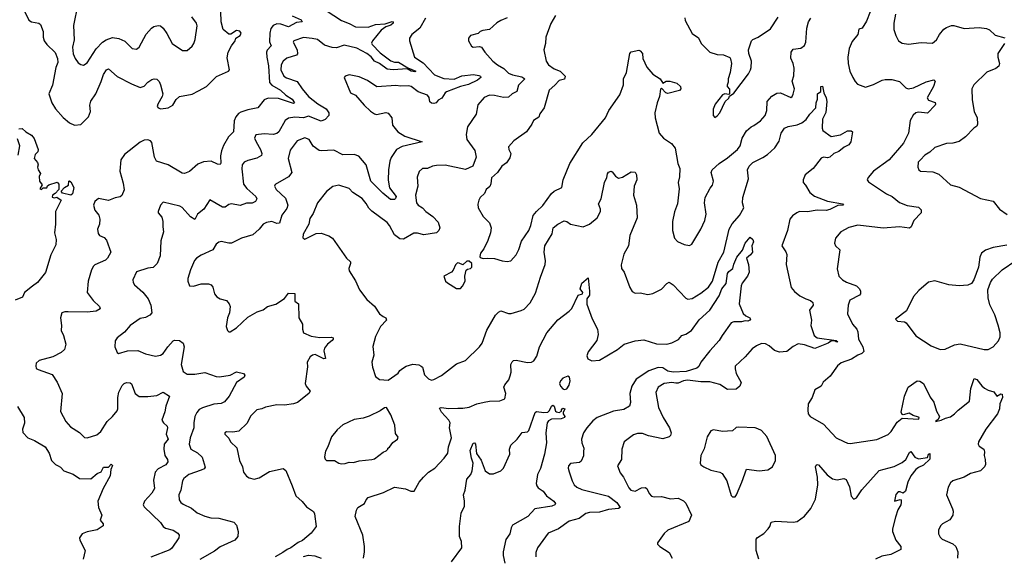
# Model space of a CAD drawing. Extents: x 2133489 to 2292442, y 756223 to 916462.
# Tile 274 of 463: x 2216322 to 2224103, y 871328 to 875572. Entities that reach past the tile are written whole.
import ezdxf

# ---------------------------------------------------------------- set-up
doc = ezdxf.new("R2010")
doc.units = 0

msp = doc.modelspace()

# ---------------------------------------------------------------- linework, layer by layer
at = {"layer": '0CON20XD'}
for points in [[(2216336.2, 875686.2), (2216395, 875567.8), (2216415, 875556.4), (2216472.5, 875545), (2216486.7, 875535), (2216507.9, 875477.9), (2216507.1, 875435), (2216515.7, 875405), (2216537.1, 875375), (2216602.7, 875312.7), (2216620.7, 875265), (2216622.2, 875235), (2216606.4, 875195), (2216580.4, 875055), (2216552.2, 874985), (2216575, 874913.8), (2216605, 874866), (2216665, 874798), (2216716.8, 874756.8), (2216755, 874738.6), (2216805, 874744.3), (2216865, 874804), (2216880.8, 874845), (2216875.5, 874895), (2216882.9, 874927.1), (2216922.9, 874987.1), (2216966.9, 875083.1), (2216985, 875139.2), (2217008.8, 875175), (2217025, 875184), (2217091.8, 875121.8), (2217205, 875063.8), (2217275, 875037.1), (2217305, 875045.8), (2217335, 875077.5), (2217365, 875098), (2217385, 875105.8), (2217405, 875101.2), (2217422.9, 875082.9), (2217435, 875056.7), (2217452.2, 874985), (2217448.9, 874965), (2217413.6, 874905), (2217409.4, 874885), (2217415, 874874.4), (2217436.3, 874866.3), (2217494.7, 874875.3), (2217532.2, 874895), (2217559.4, 874940.6), (2217584.5, 874965.5), (2217685, 874984.4), (2217735, 875008.6), (2217798, 875045), (2217877, 875123), (2217972.5, 875165), (2217980, 875175), (2217961.7, 875271.7), (2217970, 875315), (2217994.5, 875365), (2218024.5, 875405), (2218030, 875425), (2218063.9, 875446.1), (2218071.9, 875465), (2218062.2, 875482.2), (2218035, 875487.4), (2217991.8, 875458.2), (2217975, 875457.1), (2217931.2, 875495), (2217913.5, 875555), (2217909.8, 875715)], [(2216781.9, 875695), (2216747.3, 875525), (2216751.7, 875411.7), (2216738.7, 875355), (2216745, 875303.3), (2216759.6, 875265), (2216785, 875231.9), (2216805, 875216.7), (2216825, 875213.1), (2216855, 875230.6), (2216925, 875342), (2216977.3, 875395), (2217005, 875413.2), (2217055, 875431.8), (2217105, 875424.4), (2217151.7, 875401.7), (2217211.2, 875345), (2217245, 875339.2), (2217265, 875356.2), (2217321.3, 875458.7), (2217362.5, 875505), (2217382.4, 875517.6), (2217415, 875525.8), (2217435, 875522.5), (2217455.8, 875505), (2217485, 875463.8), (2217526.7, 875385), (2217608.3, 875328.3), (2217645, 875328.8), (2217685, 875363.3), (2217698, 875385), (2217708, 875415), (2217723.9, 875523.9), (2217718, 875545), (2217682.9, 875595)], [(2218745, 875644.4), (2218865.3, 875565.3), (2218925, 875542.7), (2218975, 875514.5), (2219077, 875513), (2219135, 875535.4), (2219209.4, 875540.6)], [(2223042.9, 875635), (2223015, 875560), (2222978.8, 875505), (2222953.8, 875496.2), (2222944.7, 875455.3), (2222901.2, 875398.8), (2222876.7, 875345), (2222867.5, 875275), (2222869.2, 875225), (2222882, 875165), (2222906, 875115), (2222923.2, 875083.2), (2222943.2, 875063.2), (2223005, 875038), (2223070.3, 875059.7), (2223137.5, 875095), (2223160.3, 875099.7), (2223215, 875098.9), (2223273.9, 875083.9), (2223325, 875033.3), (2223344.3, 875024.3), (2223385, 875034.3), (2223485, 875081.9), (2223545, 875096.2), (2223556.2, 875086.2), (2223543.5, 875045), (2223492.2, 874955), (2223505, 874935.7), (2223556.4, 874916.4), (2223560, 874905), (2223555.6, 874895), (2223495, 874832.2), (2223425, 874840), (2223403.8, 874835), (2223382, 874818), (2223357.8, 874775), (2223345.6, 874675), (2223305.6, 874595), (2223193.1, 874465), (2223068.6, 874375)], [(2223244, 875615), (2223229.2, 875545), (2223230, 875495), (2223246.1, 875446.1), (2223266.1, 875406.1), (2223295, 875386.2), (2223345, 875379.2), (2223445, 875391.2), (2223535, 875386.7), (2223567.3, 875412.7), (2223591.2, 875455), (2223625, 875496.2), (2223645, 875511.2), (2223685, 875526.2), (2223705, 875526.2), (2223786.4, 875503.6), (2223905, 875510.8), (2223963, 875503), (2223985, 875492.5), (2224030.9, 875450.9), (2224107.5, 875427.5)], [(2218473.9, 875603.9), (2218545, 875571.2), (2218553.3, 875555), (2218509.3, 875550.7), (2218445, 875516.5), (2218385, 875537.5), (2218355, 875538.8), (2218324.4, 875525.6), (2218306.6, 875503.4), (2218297.5, 875465), (2218296.9, 875396.9), (2218308.8, 875365), (2218278.4, 875331.6), (2218272.5, 875315), (2218273.9, 875276.1), (2218288.5, 875208.5), (2218297.2, 875075), (2218314.8, 875054.8), (2218382.5, 875015), (2218424.4, 874974.4), (2218475.3, 874945), (2218494.3, 874915), (2218485, 874908.5), (2218368.4, 874948.4), (2218285, 874951.7), (2218255, 874938.2), (2218205, 874875.6), (2218125, 874860), (2218069.4, 874840.6), (2218050.4, 874829.6), (2218030, 874805), (2218016.5, 874773.5), (2218011.4, 874685), (2217973.3, 874645), (2217933, 874577), (2217916.1, 874535), (2217909.6, 874495), (2217911.1, 874438.9), (2217905, 874426), (2217885, 874428.9), (2217834.7, 874454.7), (2217775, 874449.1), (2217729.2, 874430.8), (2217665, 874370.6), (2217625, 874355.7), (2217605, 874359.2), (2217495, 874425.6), (2217404.1, 874454.1), (2217386.2, 874486.2), (2217365, 874600.8), (2217355, 874613.3), (2217335, 874620.9), (2217305, 874618.8), (2217275, 874604.6), (2217150, 874505), (2217122.5, 874465), (2217113.2, 874373.2), (2217139.1, 874279.1), (2217146.7, 874226.7), (2217128.3, 874181.7), (2217115, 874170.6), (2217076.1, 874163.9), (2217025, 874143.1), (2216945, 874158), (2216916, 874135), (2216905.8, 874105), (2216914.6, 874064.6), (2216946.6, 874026.6), (2216956, 873995), (2216952, 873955), (2216938, 873915), (2216941.2, 873881.2), (2216953.3, 873865), (2216988.7, 873848.7), (2217008.7, 873828.7), (2217042.5, 873735), (2217015, 873686.2), (2216999.1, 873670.9), (2216915.5, 873634.5), (2216905, 873624), (2216888.1, 873595), (2216864.3, 873505), (2216856.1, 873416.1), (2216902.6, 873352.6), (2216952, 873305), (2216958.8, 873285), (2216925, 873268.1), (2216855, 873259.4), (2216705, 873261.1)], [(2219209.4, 875540.6), (2219265, 875558), (2219272.5, 875555), (2219272.9, 875545), (2219255, 875527.9), (2219215, 875515.6), (2219179.6, 875490.4), (2219109.1, 875405), (2219103.3, 875386.7), (2219106.7, 875375), (2219169.9, 875309.9), (2219255, 875247.5), (2219285, 875237.1), (2219315, 875237.4), (2219390.2, 875190.2), (2219453.8, 875165), (2219445, 875161.1), (2219415, 875164.8), (2219383, 875183), (2219273.7, 875176.3), (2219225, 875181), (2219165.1, 875225.1), (2219126.7, 875245), (2219099.6, 875279.6), (2219065.8, 875305.8), (2218985, 875346.3), (2218885, 875371.6), (2218825, 875350.5), (2218791.4, 875351.4), (2218731.9, 875371.9), (2218675, 875416.4), (2218632.2, 875422.2), (2218565, 875430.6), (2218487.5, 875405), (2218483.8, 875395), (2218513.6, 875333.6), (2218516.7, 875303.3), (2218508.2, 875291.8), (2218433.2, 875266.8), (2218405.3, 875244.7), (2218388.2, 875215), (2218386, 875175), (2218409.2, 875125), (2218431.4, 875111.4), (2218515, 875083.8), (2218553.1, 875025), (2218604.4, 874965), (2218677.3, 874907.3), (2218745, 874868.2), (2218765.8, 874835), (2218765.2, 874815), (2218735, 874784), (2218705, 874771), (2218605, 874808.6), (2218565, 874796.7), (2218495, 874800.5), (2218445.4, 874794.6), (2218420.6, 874775), (2218371.1, 874685), (2218355, 874671.1), (2218325, 874663.6), (2218255, 874669.1), (2218188.6, 874661.4), (2218178.6, 874635), (2218191.1, 874605), (2218226.2, 874545), (2218235.5, 874515), (2218232.5, 874497.5), (2218195, 874477.8), (2218125, 874460), (2218095, 874445.7), (2218081.1, 874425), (2218077.3, 874392.7), (2218091.7, 874271.7), (2218117.7, 874237.7), (2218187.3, 874175), (2218196.5, 874155), (2218186.1, 874133.9), (2218157.8, 874122.2), (2218115, 874121.2), (2218065, 874103.5), (2217994.6, 874115.4), (2217975, 874110.6), (2217945, 874090), (2217925, 874088.9), (2217825, 874146.7), (2217777.1, 874075), (2217727, 874033), (2217705, 873991.2), (2217672.5, 874012.5), (2217606.3, 874086.3), (2217588.3, 874098.3), (2217455, 874130), (2217433.9, 874106.1), (2217416.7, 874055), (2217417.5, 874045), (2217445, 874010), (2217453.8, 873975), (2217453.8, 873935), (2217458.6, 873895), (2217436.6, 873823.4), (2217432.5, 873705), (2217409.2, 873645), (2217376.7, 873613.3), (2217335, 873607.3), (2217245, 873578.8), (2217216.2, 873515), (2217218.8, 873495), (2217230, 873475), (2217296.3, 873416.3), (2217337.1, 873365), (2217357.5, 873315), (2217365.7, 873255), (2217351.2, 873235), (2217315, 873218.1), (2217275, 873208.6), (2217195, 873154), (2217149.8, 873100.2), (2217092, 873055), (2217077.7, 873032.3), (2217072.5, 872985), (2217091.2, 872941.2), (2217102.5, 872932.5), (2217175, 872953.5), (2217255, 872955.4), (2217315, 872930), (2217395, 872910.8), (2217435, 872920), (2217455, 872931.4), (2217493.6, 872986.4), (2217535, 873033.8), (2217545, 873037.5), (2217584.1, 873034.1), (2217613.3, 873015), (2217622, 872985), (2217596.7, 872845), (2217615, 872790), (2217645, 872768.6), (2217705, 872768.5), (2217785, 872781.9), (2217875, 872750.6), (2217900.9, 872749.1), (2217985, 872762.2), (2218035, 872786.9), (2218090, 872775), (2218101.7, 872761.7), (2218096.7, 872745), (2218035, 872702), (2217977.5, 872595), (2217939.3, 872550.7), (2217915, 872538.1), (2217855, 872532.5), (2217766.5, 872503.5), (2217741.4, 872488.6), (2217720.6, 872465), (2217705.6, 872435), (2217697.1, 872385), (2217699.4, 872345), (2217669.1, 872265), (2217660.9, 872215), (2217674.7, 872174.7), (2217727.9, 872147.9), (2217765, 872113.8), (2217786.4, 872033.6), (2217778.6, 872021.4), (2217755, 872008.5), (2217657.5, 871975), (2217620, 871945), (2217608.6, 871925), (2217595, 871852.5), (2217579.2, 871815), (2217582.9, 871775), (2217594.7, 871754.7), (2217615, 871740), (2217680.4, 871710.4), (2217725, 871671.9), (2217785, 871647.1), (2217833.7, 871633.7), (2217895, 871630), (2218015, 871598.8), (2218034.4, 871574.4), (2218049.3, 871525), (2218045.3, 871484.7), (2218020.8, 871455), (2217905, 871404.3), (2217860.7, 871369.3), (2217745, 871302)], [(2219528, 875585), (2219485, 875506.2), (2219421.2, 875455), (2219402, 875425), (2219402, 875405), (2219441.2, 875275), (2219510.7, 875230.7), (2219601.3, 875135), (2219675, 875106), (2219755, 875101.2), (2219815, 875127.6), (2219907.5, 875137.5), (2219951.3, 875131.3), (2219962.5, 875125), (2219965.6, 875115), (2219940.9, 875095), (2219869.3, 875060.7), (2219805.5, 875045), (2219695, 875001.5), (2219684.4, 874995), (2219657.2, 874952.8), (2219630, 874935), (2219613.5, 874915), (2219595, 874908.3), (2219575, 874911.3), (2219562.3, 874922.3), (2219557.8, 874957.7), (2219545, 874974.4), (2219471.7, 875001.7), (2219415, 875043.8), (2219395, 875050), (2219335, 875046.2), (2219295, 875051.2), (2219145, 875040.8), (2219071.2, 875091.2), (2219005, 875121.2), (2218925, 875136.7), (2218895, 875126.2), (2218886.7, 875115), (2218935, 874993.3), (2218975.9, 874975.9), (2219045, 874896.7), (2219095, 874850), (2219125, 874826.7), (2219142.7, 874822.7), (2219215, 874839.2), (2219235, 874834), (2219262.5, 874795), (2219267.6, 874737.6), (2219310, 874685), (2219365, 874650.9), (2219502.5, 874605), (2219345, 874569.7), (2219299.4, 874545), (2219258.7, 874481.3), (2219247.4, 874452.6), (2219235.6, 874385), (2219233.8, 874303.8), (2219245, 874242.2), (2219296, 874175), (2219293.1, 874156.9), (2219285, 874149.5), (2219251, 874151), (2219190.8, 874200.8), (2219096.2, 874295), (2219060.3, 874425), (2219001.9, 874491.9), (2218964.6, 874505.4), (2218874.7, 874504.7), (2218805, 874541.5), (2218705, 874534.3), (2218687.9, 874537.9), (2218642.3, 874572.3), (2218609.4, 874625), (2218575, 874637.7), (2218515, 874614.4), (2218459.9, 874540.1), (2218442.3, 874475), (2218472.2, 874365), (2218445, 874330), (2218340.3, 874269.7), (2218334.3, 874255), (2218349.1, 874229.1), (2218421.7, 874161.7), (2218440.8, 874105), (2218432, 874078), (2218393.6, 874026.4), (2218375, 873963.1), (2218355, 873960.8), (2218315, 873975.4), (2218271.4, 873968.6), (2218245, 873954), (2218214.2, 873915.8), (2218165, 873871.2), (2218075, 873844.2), (2217995, 873805.8), (2217975, 873804.2), (2217915, 873818), (2217895, 873814), (2217875, 873796.2), (2217847.6, 873752.4), (2217755, 873710.8), (2217718.8, 873685), (2217703.2, 873666.8), (2217672.9, 873595), (2217651.2, 873525), (2217651.2, 873505), (2217665, 873467.5), (2217695, 873464), (2217755, 873483.8), (2217815, 873484), (2217834.4, 873474.4), (2217847, 873457), (2217862.7, 873405), (2217880.8, 873380.8), (2217905, 873365.6), (2217955, 873350.8), (2217978, 873325), (2217985.8, 873305), (2217979.2, 873255), (2217964.4, 873215), (2217954.2, 873145), (2217963.9, 873113.9), (2217974, 873104), (2217985, 873104), (2218035, 873135.8), (2218125, 873218.6), (2218198.6, 873261.4), (2218245, 873278.6), (2218281.2, 873305), (2218346.2, 873323.8), (2218415, 873367.5), (2218445, 873410.8), (2218495, 873406), (2218495.9, 873345.9), (2218526, 873325), (2218528, 873215), (2218556, 873165), (2218556, 873125), (2218565.8, 873095.8), (2218625, 873070), (2218695, 873060), (2218785, 873062), (2218798.8, 873055), (2218800, 873045), (2218792, 873035), (2218753.9, 873006.1), (2218730.6, 872975), (2218725.6, 872954.4), (2218737.6, 872892.4), (2218725, 872890), (2218657.5, 872925), (2218635, 872920), (2218616.2, 872905), (2218593.8, 872865), (2218595.8, 872825.8), (2218578, 872695), (2218586, 872675), (2218616.2, 872635), (2218607.5, 872615), (2218516.7, 872545), (2218485, 872534.2), (2218415, 872522.5), (2218355, 872525.8), (2218265, 872508), (2218235, 872494), (2218195, 872486), (2218145, 872436.2), (2218119.3, 872380.7), (2218055, 872318), (2218005, 872311.2), (2217957, 872313), (2217942.5, 872305), (2217942.5, 872295), (2217975, 872262.5), (2217988.8, 872235), (2218036.8, 872186.8), (2218058, 872085), (2218083.8, 872035), (2218091.2, 871995), (2218115, 871963.3), (2218135, 871950), (2218175, 871938.8), (2218215, 871948.8), (2218295, 871998.6), (2218405, 872024), (2218425, 872006.7), (2218474.6, 871884.6)], [(2220175, 875587.8), (2220123.3, 875566.7), (2220093.8, 875546.2), (2220035, 875495.8), (2219983.1, 875486.9), (2219961.7, 875478.3), (2219945, 875462.5), (2219885, 875446.7), (2219868.8, 875425), (2219867.5, 875405), (2219892.9, 875362.9), (2219905, 875356.2), (2219955, 875361.2), (2219972.5, 875355), (2219998, 875315), (2220062, 875245), (2220097.5, 875215), (2220146.9, 875186.9), (2220185, 875148.8), (2220217.5, 875135), (2220290.2, 875120.2), (2220314, 875105), (2220262.7, 875055), (2220251.1, 875005), (2220213.1, 874985), (2220185, 874960.4), (2220145, 874957.5), (2220075, 874973.6), (2220035, 874974.3), (2219992.5, 874957.5), (2219941.7, 874898.3), (2219930, 874825), (2219860, 874725), (2219850, 874665), (2219856.2, 874625), (2219918.7, 874538.7), (2219929.4, 874485), (2219904.2, 874415), (2219845, 874386.4), (2219685, 874420.5), (2219615, 874418.5), (2219585, 874413.1), (2219545, 874395.8), (2219505, 874396), (2219477.6, 874372.4), (2219463.1, 874326.9), (2219467.5, 874255), (2219451.1, 874185), (2219458.9, 874125), (2219470.8, 874105), (2219505, 874085.6), (2219531.1, 874055), (2219585.7, 874015), (2219629.7, 873969.7), (2219641.9, 873925), (2219635, 873903.8), (2219615, 873886.2), (2219515, 873871.9), (2219465, 873883.3), (2219436.8, 873883.2), (2219355, 873837.5), (2219325, 873840), (2219285, 873872), (2219244.5, 873944.5), (2219225, 873968), (2219105, 874056.9), (2219081.2, 874081.2), (2219059.8, 874119.8), (2219027.6, 874157.6), (2218953.3, 874205), (2218925, 874236.2), (2218845, 874263.8), (2218797.3, 874252.7), (2218747.3, 874212.7), (2218675.9, 874124.1), (2218641.2, 874038.8), (2218615, 874000), (2218605.8, 873955), (2218563.3, 873875), (2218558.3, 873848.3), (2218575, 873837.5), (2218665, 873881.2), (2218705, 873883.8), (2218763.9, 873863.9), (2218795, 873843.8), (2218905.4, 873685.4), (2218935, 873656.2), (2218936.5, 873645), (2218922.9, 873605), (2218925.9, 873585.9), (2218977, 873507), (2219006.2, 873435), (2219065, 873360), (2219126.8, 873306.8), (2219164.2, 873245), (2219195, 873225.8), (2219215, 873213.8), (2219220, 873195), (2219173.8, 873145), (2219133, 873067), (2219112.7, 872987.3), (2219121.7, 872918.3), (2219104, 872865), (2219108.8, 872825), (2219135, 872750), (2219165, 872726.7), (2219235, 872722.5), (2219313, 872777), (2219325, 872797.5), (2219345.9, 872814.1), (2219375, 872831.2), (2219428, 872848), (2219475, 872843.3), (2219495, 872833.3), (2219503.9, 872823.9), (2219521.2, 872765), (2219553.3, 872733.3), (2219575, 872722), (2219595, 872725.8), (2219655, 872757.3), (2219775, 872851.2), (2219845, 872876.2), (2219956.2, 872985), (2219976.8, 873013.2), (2220012.7, 873117.3), (2220082.5, 873235)], [(2220556, 875605), (2220518.7, 875541.3), (2220480.8, 875435), (2220477.5, 875385), (2220464.2, 875335), (2220482.5, 875245), (2220500, 875215), (2220545, 875182.5), (2220593.3, 875165), (2220633.3, 875125), (2220626.8, 875103.2), (2220585, 875091.4), (2220550.8, 875055), (2220505.8, 875014.2), (2220465.8, 874874.2), (2220432.3, 874827.7), (2220425, 874802.5), (2220383.3, 874775), (2220370, 874745), (2220325.9, 874684.1), (2220226.1, 874613.9), (2220184.3, 874565.7), (2220186.2, 874545), (2220202, 874515), (2220195, 874480), (2220170.2, 874439.8), (2220132.5, 874415), (2220098, 874365), (2220049.3, 874320.7), (2220045.6, 874275), (2220037.4, 874252.6), (2220009.5, 874230.5), (2219995, 874196.7), (2219960, 874165), (2219950, 874145), (2219943.6, 874113.6), (2219946.2, 874085), (2219985.5, 874015.5), (2220033.8, 873965), (2220047.1, 873925), (2220043, 873887), (2220022.5, 873825), (2219989.7, 873760.3), (2219963.3, 873725), (2219958.3, 873698.3), (2219961.7, 873691.7), (2219985, 873682.5), (2220015, 873687.5), (2220075, 873683.8), (2220135, 873666.2), (2220175, 873661.2), (2220202.5, 873665), (2220245, 873711.4), (2220267.3, 873755), (2220288.1, 873821.9), (2220345.6, 873905), (2220361.4, 873945), (2220380, 874025), (2220405, 874056.2), (2220457, 874103), (2220525, 874198.8), (2220545, 874216.7), (2220607.5, 874245), (2220616.2, 874305), (2220669.4, 874435), (2220772.7, 874597.3), (2220842.5, 874665), (2220950.6, 874795), (2220976.9, 874855), (2221065, 874978), (2221093.8, 875056.2), (2221094.5, 875105.5), (2221116.6, 875153.4), (2221142.5, 875305), (2221155, 875318.8), (2221215, 875330), (2221226.4, 875326.4), (2221243.3, 875305), (2221247.5, 875265), (2221277.6, 875197.6), (2221325, 875140.8), (2221383.8, 875105), (2221405, 875070), (2221430, 875085), (2221460, 875085), (2221515, 875069.5), (2221543.1, 875045), (2221546.7, 875025), (2221535, 875011.5), (2221445, 874988.6), (2221428.8, 874995), (2221395, 875030), (2221387, 875023), (2221378.1, 874965), (2221358.6, 874915), (2221340.6, 874835), (2221344.3, 874795), (2221374.3, 874675), (2221410.8, 874635), (2221473.8, 874593.8), (2221502.9, 874555), (2221524, 874435), (2221540, 874395), (2221535, 874330), (2221526.2, 874285), (2221534, 874235), (2221520, 874115), (2221497.7, 874052.3), (2221480, 873975), (2221482, 873905), (2221496.7, 873845), (2221519.3, 873819.3), (2221573.6, 873793.6), (2221615, 873787.5), (2221633.6, 873796.4), (2221705.8, 873915), (2221737.1, 873985), (2221745.7, 874035), (2221733.8, 874125), (2221740, 874165), (2221778.8, 874241.2), (2221796.7, 874263.3), (2221805.8, 874295), (2221786.1, 874363.9), (2221794.2, 874385), (2221849.2, 874435), (2221915, 874479.1), (2221995.5, 874545), (2222016.5, 874575), (2222030.6, 874635), (2222065.4, 874694.6), (2222102.5, 874725), (2222124.7, 874735.3), (2222175, 874773.3), (2222213.3, 874815), (2222225.4, 874855), (2222228.5, 874925), (2222265, 874968.6), (2222305, 874991.4), (2222334.2, 874994.2), (2222415, 874957.5), (2222425.8, 874964.2), (2222435, 874982.5), (2222444.2, 875025), (2222427.5, 875085), (2222440.7, 875129.3), (2222442.4, 875187.6), (2222435.6, 875225), (2222416.8, 875266.8), (2222418.1, 875315), (2222435, 875338.6), (2222495, 875347.9), (2222525, 875367.1), (2222535.4, 875395), (2222541.5, 875505), (2222555, 875556.2), (2222575, 875583.8)], [(2221577.7, 875587.7), (2221581.2, 875565), (2221635, 875462.5), (2221685, 875430), (2221707.5, 875385), (2221775, 875316.7), (2221835, 875296.2), (2221885, 875293.3), (2221933.3, 875273.3), (2221938.3, 875261.7), (2221946, 875225), (2221936.1, 875153.9), (2221920, 875105), (2221920.7, 875079.3), (2221912.5, 875055), (2221912.5, 875045), (2221931.7, 875021.7), (2221930, 874985), (2221925, 874980), (2221895, 874986.7), (2221875, 874977.5), (2221817.5, 874905), (2221802.5, 874865), (2221802.5, 874815), (2221815, 874800), (2221835, 874812.5), (2221853.6, 874836.4), (2221897.5, 874925), (2221925, 874952.5), (2221931.7, 874968.3), (2221965, 874990), (2222081.2, 875145), (2222096.2, 875175), (2222103.8, 875195), (2222106, 875245), (2222083.8, 875305), (2222081.2, 875335), (2222106.2, 875405), (2222115, 875416), (2222157, 875433), (2222255, 875501.2), (2222315, 875592)], [(2224104, 875385), (2224052.9, 875305), (2224051.9, 875275), (2224064.3, 875225), (2224059.2, 875205), (2224035, 875185.7), (2223965, 875157.5), (2223863.2, 875056.8), (2223846.2, 875025), (2223847.7, 874937.7), (2223865, 874846.7), (2223888.6, 874795), (2223891.2, 874745), (2223885, 874730), (2223863.3, 874715), (2223796, 874645), (2223745, 874610), (2223695, 874596), (2223645, 874594), (2223555, 874561.2), (2223514.3, 874525.7), (2223475, 874501.2), (2223440, 874465), (2223423.3, 874445), (2223420, 874405), (2223427.5, 874385), (2223440, 874375), (2223538.3, 874368.3), (2223585, 874350), (2223677.5, 874265), (2223745, 874247.1), (2223915, 874158.8), (2224015, 874136.7), (2224064.1, 874074.1), (2224125, 874032.5)], [(2220082.5, 873235), (2220105, 873260), (2220125, 873268.6), (2220185, 873250), (2220205, 873250), (2220285, 873271.4), (2220307.4, 873282.6), (2220355, 873332), (2220399.4, 873410.6), (2220437.3, 873535), (2220475.7, 873635), (2220477.8, 873665), (2220467.5, 873735), (2220471.1, 873785), (2220530.7, 873879.3), (2220537.5, 873925), (2220574.7, 873955.3), (2220625, 873982.7), (2220645, 873976.5), (2220674.6, 873954.6), (2220775, 873934.5), (2220824.7, 873955.3), (2220884.4, 874005), (2220911.1, 874055), (2220911.9, 874075), (2220895.8, 874115), (2220915.8, 874155), (2220944.4, 874285.6), (2220962, 874325), (2220966.4, 874353.6), (2220975, 874366.7), (2220995, 874373.3), (2221005, 874370), (2221030, 874335), (2221055, 874318.8), (2221085, 874326), (2221155, 874368.8), (2221186.2, 874366.2), (2221196.1, 874346.1), (2221199.2, 874305), (2221178, 874255), (2221173.8, 874185), (2221195.7, 874105), (2221202, 874005), (2221144.2, 873865), (2221132.5, 873785), (2221095, 873717.5), (2221074.1, 873634.1), (2221076.7, 873605), (2221098.8, 873575), (2221144.1, 873454.1), (2221162, 873422), (2221185, 873410), (2221225, 873411.2), (2221285, 873400), (2221325, 873406.2), (2221395, 873440), (2221435, 873486), (2221455, 873495.8), (2221485.4, 873475.4), (2221585, 873371.2), (2221601.2, 873361.2), (2221635, 873368), (2221705, 873410), (2221765, 873457.1), (2221796, 873505), (2221842.5, 873655), (2221887.5, 873735), (2221929.4, 873915), (2221952.8, 873957.2), (2222009.2, 874025), (2222044.2, 874085), (2222034.3, 874125), (2222036.9, 874165), (2222080.8, 874315), (2222074.1, 874384.1), (2222085.8, 874414.2), (2222115, 874444), (2222195, 874481.4), (2222232.6, 874507.4), (2222290.8, 874559.2), (2222325, 874612.5), (2222339.2, 874675), (2222366, 874715), (2222395, 874728.2), (2222465, 874741.1), (2222502.4, 874757.6), (2222536.6, 874783.4), (2222565, 874825.7), (2222612.9, 874875), (2222616.2, 874915), (2222626.5, 874945), (2222627.1, 874985), (2222654, 875005), (2222654.2, 875045), (2222665, 875045.5), (2222677.7, 874995), (2222695.9, 874955), (2222699.7, 874925), (2222691.6, 874838.4), (2222665.6, 874785), (2222664, 874715), (2222670, 874695), (2222735, 874647.5), (2222808, 874662), (2222865, 874692.5), (2222893, 874693), (2222902.5, 874685), (2222890, 874605), (2222875, 874582), (2222837.1, 874562.9), (2222795, 874530.6), (2222755, 874514.2), (2222725, 874484.3), (2222705, 874479.4), (2222675, 874484), (2222655, 874478), (2222593.3, 874395), (2222528.8, 874345), (2222513.3, 874305), (2222513.3, 874285), (2222532.9, 874262.9), (2222565.5, 874205.5), (2222604, 874176), (2222705, 874137.1), (2222825, 874117.1), (2222832.5, 874105), (2222787.4, 874102.6), (2222725, 874071.1), (2222695, 874062.7), (2222623.6, 874066.4), (2222546.8, 874053.2), (2222485, 874054.3), (2222464.6, 874045.4), (2222429.8, 874020.2), (2222409.4, 873995), (2222390, 873905), (2222344, 873785), (2222377.7, 873737.7), (2222383.8, 873715), (2222378.1, 873635), (2222418.6, 873455), (2222445, 873422), (2222487.4, 873387.4), (2222533.8, 873363.8), (2222572.4, 873352.4), (2222590, 873335), (2222593.1, 873315), (2222564.3, 873275), (2222578.1, 873195), (2222572.9, 873155), (2222599.1, 873075), (2222624, 873055), (2222775, 873035.5), (2222786.2, 873025), (2222773.3, 873025), (2222763.8, 873033.8), (2222737.5, 873032.5), (2222710.6, 873015), (2222605, 872971.5), (2222525, 873001.4), (2222475, 873008.8), (2222435, 872988), (2222385, 872949.2), (2222326.8, 872943.2), (2222286.7, 872956.7), (2222245, 872991.9), (2222215, 873008.1), (2222185, 873011.4), (2222145, 872994), (2222111.1, 872968.9), (2222055, 872905.7), (2221977, 872833), (2221975, 872810), (2221985, 872773.3), (2222022.7, 872702.7), (2222014.2, 872675), (2221985, 872649.2), (2221915, 872646.9), (2221856, 872686), (2221775, 872709.1), (2221705, 872708.5), (2221599.3, 872720.7), (2221566.7, 872715), (2221525, 872696.5), (2221507.1, 872697.1), (2221475, 872703.3), (2221415, 872694.3), (2221367.5, 872665), (2221349.4, 872625), (2221370, 872505), (2221406.9, 872425), (2221456.7, 872345), (2221469.4, 872305), (2221465.5, 872284.5), (2221455, 872273.1), (2221405, 872257.8), (2221290.6, 872280.6), (2221245, 872300), (2221205, 872300), (2221171.7, 872288.3), (2221100, 872235), (2221081.2, 872175), (2221077.1, 872095), (2221047.1, 872045), (2221067.6, 871987.6), (2221093.2, 871953.2), (2221135, 871870), (2221152.6, 871852.6), (2221185, 871844.5), (2221235, 871869.2), (2221265, 871874), (2221277.5, 871865), (2221295.6, 871825), (2221315, 871803.3), (2221335, 871798.5), (2221395, 871801.8), (2221465, 871782.2), (2221525, 871788.1), (2221567.9, 871767.9), (2221585, 871750), (2221630, 871655), (2221611.2, 871605), (2221444, 871535), (2221415, 871508), (2221363.3, 871435), (2221363.3, 871425), (2221380, 871405), (2221455, 871358.8), (2221477.1, 871315)], [(2216315, 874710), (2216341.7, 874711.7), (2216370, 874685), (2216415, 874658.8), (2216435, 874633.3), (2216469.2, 874545), (2216465, 874527.5), (2216443.8, 874505), (2216437.5, 874475), (2216461.7, 874441.7), (2216467.5, 874425), (2216462.5, 874405), (2216467.5, 874385), (2216487.5, 874355), (2216477, 874333), (2216477.5, 874295), (2216500, 874265), (2216480, 874235), (2216495, 874230), (2216508.3, 874241.7), (2216537, 874243), (2216541.7, 874258.3), (2216553, 874267), (2216618.3, 874288.3), (2216631.7, 874271.7), (2216631.7, 874228.3), (2216603, 874197), (2216580, 874185), (2216578.3, 874168.3), (2216595, 874162.5), (2216615, 874170), (2216650, 874145), (2216604.2, 874055), (2216604.3, 873955.7), (2216595.8, 873885.8), (2216608.9, 873835), (2216608.2, 873791.8), (2216567.9, 873712.1), (2216526.3, 873573.7), (2216463.5, 873495), (2216424.3, 873465.7), (2216360, 873415), (2216343, 873377), (2216286.8, 873353.2)], [(2216309.5, 874500.5), (2216322, 874575), (2216305, 874630)], [(2223068.6, 874375), (2223028, 874325), (2223020, 874305), (2223028.8, 874288.8), (2223170.8, 874195), (2223215.8, 874175), (2223275, 874125.6), (2223335, 874103.1), (2223425, 874090), (2223445, 874068.6), (2223447.2, 874045), (2223388.5, 873985), (2223365.7, 873934.3), (2223355, 873924.3), (2223275, 873933.9), (2223145, 873923.8), (2222945, 873947.7), (2222875, 873928.9), (2222812, 873895), (2222768.8, 873845), (2222760, 873805), (2222768, 873785), (2222802.7, 873752.7), (2222783, 873603), (2222794.3, 873545), (2222824.6, 873514.6), (2222856.3, 873496.3), (2222935, 873466.9), (2222957.5, 873445), (2222967.5, 873425), (2222967.5, 873405), (2222958.8, 873395), (2222882.5, 873355), (2222869.4, 873315), (2222863.1, 873245), (2222904.3, 873165), (2222937.1, 873125), (2222945.6, 873105), (2222949.5, 873045), (2222985.6, 872985), (2222992.3, 872947.7), (2222977.9, 872932.1), (2222945, 872920), (2222895, 872888.6), (2222815, 872857.5), (2222784, 872835), (2222727.1, 872752.9), (2222672.5, 872705), (2222655, 872673.3), (2222606, 872644), (2222583.3, 872585), (2222552.5, 872535), (2222550, 872485), (2222553.3, 872455), (2222570, 872435), (2222675, 872373.1), (2222775, 872265.8), (2222835.5, 872235.5), (2222865, 872222.5), (2222885, 872220.8), (2223095, 872252.2), (2223185, 872290.8), (2223208.1, 872315), (2223255, 872388.1), (2223295, 872420), (2223427.5, 872412.5), (2223430, 872425), (2223425, 872430), (2223383, 872443), (2223351.7, 872461.7), (2223305, 872447.5), (2223295, 872450), (2223287.7, 872467.7), (2223313.5, 872595), (2223344.5, 872665), (2223415, 872716.7), (2223435, 872714.3), (2223465.5, 872695), (2223516.7, 872586.7), (2223546.3, 872546.3), (2223567.5, 872477.5), (2223590, 872435), (2223580, 872410), (2223560, 872395), (2223605, 872404), (2223638.3, 872421.7), (2223677.4, 872432.6), (2223710, 872455), (2223739.2, 872485), (2223827.5, 872555), (2223838.1, 872655), (2223865, 872735.8), (2223885, 872726), (2223925, 872676.2), (2223947.7, 872657.7), (2223975, 872641.2), (2224020, 872630), (2224043.9, 872593.9), (2224075, 872612.5), (2224085, 872610), (2224088.8, 872585), (2224068.8, 872535), (2224066.2, 872495), (2224050, 872455), (2223956.2, 872335), (2223900, 872235), (2223897.5, 872215), (2223905, 872200), (2223940, 872175), (2223947.5, 872155), (2223943, 872127), (2223953, 872093), (2223953.8, 872055), (2223946.7, 872035), (2223915, 872004), (2223835, 871984.2), (2223785, 871954), (2223695, 871925.8), (2223679.1, 871910.9), (2223660, 871875), (2223646, 871815), (2223694.3, 871705), (2223700, 871685), (2223696.5, 871653.5), (2223672.4, 871617.6), (2223614.6, 871585.4), (2223599.7, 871570.3), (2223584.2, 871535), (2223584.1, 871505.9), (2223595, 871480), (2223611.2, 871465), (2223695, 871427.5), (2223720, 871405), (2223736, 871365), (2223733.8, 871315)], [(2216725, 874183.3), (2216661.2, 874201.2), (2216650, 874215), (2216676.1, 874243.9), (2216706.7, 874263.3), (2216710, 874295), (2216715, 874297.5), (2216725, 874290), (2216750, 874245), (2216740, 874195), (2216725, 874183.3)], [(2219038.8, 871315), (2219046, 871364), (2219048, 871405), (2219034.2, 871495), (2218973.7, 871643.7), (2218983.1, 871693.1), (2218993.4, 871715), (2219048, 871745), (2219058.9, 871775), (2219075, 871793.3), (2219197.6, 871832.4), (2219285, 871875.6), (2219372, 871862), (2219413.6, 871843.6), (2219440, 871845), (2219478.8, 871915), (2219512, 871955), (2219552, 871995), (2219602, 872025), (2219675.5, 872104.5), (2219704.2, 872145), (2219710.6, 872195), (2219733.3, 872265), (2219719.5, 872345), (2219722.9, 872385), (2219714.4, 872405), (2219655, 872468.9), (2219640, 872500), (2219653.8, 872506.2), (2219713, 872497), (2219785, 872500.5), (2219825, 872499.2), (2219875, 872508), (2219935, 872533.3), (2219991.7, 872548.3), (2220035, 872556), (2220115, 872558), (2220156.7, 872575), (2220164, 872615), (2220147.5, 872665), (2220155.7, 872685), (2220187.8, 872725), (2220198.9, 872755), (2220205.6, 872785), (2220203.1, 872845), (2220212.6, 872867.4), (2220225, 872877.5), (2220245, 872880.8), (2220335, 872860.6), (2220367.5, 872865), (2220385.4, 872874.6), (2220408.3, 872911.7), (2220429.4, 872985), (2220488, 873095), (2220575, 873198.8), (2220664.1, 873265.9), (2220685, 873288.8), (2220735, 873394.4), (2220770, 873405), (2220772, 873415), (2220750.6, 873445), (2220765, 873488), (2220815, 873530), (2220823.6, 873425), (2220824.5, 873395), (2220804.4, 873365), (2220803.3, 873323.3), (2220847, 873207), (2220888, 873125), (2220892.3, 873082.3), (2220883.3, 873035), (2220814.5, 872945), (2220803.1, 872915), (2220811.1, 872891.1), (2220844.5, 872874.5), (2220905, 872879.5), (2221045.8, 872965), (2221100, 873005), (2221185, 873031.8), (2221255, 873040.8), (2221355, 873010), (2221435, 873007.5), (2221475, 873016.5), (2221527.8, 873042.2), (2221555, 873074), (2221586.7, 873085), (2221630, 873115), (2221691, 873199), (2221774.8, 873275.2), (2221850.9, 873389.1), (2221870.7, 873445), (2221904.7, 873485), (2221916, 873565), (2221925, 873580.9), (2221956.7, 873605), (2221965, 873640), (2221989.1, 873695), (2222035, 873748.6), (2222055.3, 873805), (2222095, 873852.5), (2222114.6, 873834.6), (2222120, 873815), (2222108.6, 873785), (2222112.1, 873735), (2222097.2, 873712.8), (2222064.4, 873685), (2222082.7, 873635), (2222087.1, 873575), (2222074, 873545), (2222031.7, 873488.3), (2222022.7, 873467.3), (2222008.6, 873325), (2222038, 873248), (2222059.3, 873229.3), (2222092.5, 873215), (2222096.2, 873205), (2222091.2, 873195), (2222075, 873188), (2222055, 873192), (2222025, 873182.9), (2221965, 873182.5), (2221945, 873175.6), (2221874.5, 873075.5), (2221850.8, 873035), (2221775, 872954.3), (2221705.6, 872864.4), (2221689.9, 872830.1), (2221672.6, 872817.4), (2221589.7, 872790.3), (2221485, 872783.7), (2221445, 872792.4), (2221405, 872818.7), (2221367.5, 872822.5), (2221295, 872795.9), (2221195, 872729.6), (2221158.5, 872675), (2221142.5, 872615), (2221147.8, 872545), (2221140, 872515), (2221095, 872489.6), (2221015, 872476.1), (2220885, 872425.5), (2220850.8, 872399.2), (2220803.5, 872345), (2220778.8, 872305), (2220762.5, 872255), (2220765.6, 872225), (2220780.6, 872185), (2220776.9, 872155), (2220777.4, 872122.6), (2220759.7, 872080.3), (2220745, 872070.8), (2220675, 872062), (2220660, 872045), (2220657.5, 872025), (2220665, 871997.5), (2220688, 871925), (2220704, 871895), (2220725, 871876), (2220765, 871858.1), (2220975, 871804.5), (2221041.4, 871755), (2221066.7, 871715), (2221054.1, 871705.9), (2220975, 871698.4), (2220905, 871677.5), (2220825, 871674.7), (2220795, 871666.7), (2220742.5, 871627.5), (2220664, 871606), (2220578.8, 871545), (2220499.5, 871510.5), (2220413.3, 871395), (2220401.7, 871358.3), (2220401.2, 871325)], [(2224121.7, 873788.3), (2224015, 873770), (2223955, 873750), (2223922.5, 873725), (2223910, 873695), (2223898, 873615), (2223862, 873515), (2223842.5, 873485), (2223815, 873473.8), (2223745, 873467.5), (2223665, 873475.8), (2223555, 873507.5), (2223505, 873496.7), (2223428.8, 873431.2), (2223385, 873383.3), (2223329.7, 873270.3), (2223242.5, 873205), (2223258.3, 873188.3), (2223315, 873182.5), (2223327.5, 873175), (2223405, 873073.3), (2223525, 872994), (2223595, 872964), (2223635, 872965.8), (2223709.4, 873000.6), (2223755, 873009.6), (2223942.9, 872962.9), (2223975, 872964.4), (2224016.2, 872985), (2224056.6, 873033.4), (2224070, 873065), (2224070.8, 873095), (2224055.7, 873155.7), (2224027.9, 873237.9), (2223987.7, 873317.7), (2223976.4, 873373.6), (2223973.8, 873435), (2223994, 873495), (2224010.9, 873519.1), (2224085.8, 873594.2), (2224195, 873667.5)], [(2219805, 873447.5), (2219822.5, 873465), (2219841.2, 873505), (2219838.8, 873545), (2219849.3, 873590.7), (2219860, 873600), (2219885, 873604.2), (2219895.6, 873615), (2219894.2, 873645), (2219875, 873661.4), (2219855, 873662.9), (2219825, 873633.3), (2219795, 873648), (2219781.7, 873648.3), (2219765, 873633.3), (2219747.9, 873592.1), (2219735, 873576.2), (2219673.3, 873545), (2219687.5, 873505), (2219701.7, 873491.7), (2219775, 873447.5), (2219805, 873447.5)], [(2216705, 873261.1), (2216678.6, 873261.4), (2216656, 873254), (2216643.1, 873215), (2216652.9, 873155), (2216650, 873115), (2216669.2, 873075), (2216686, 873005), (2216676.7, 872965), (2216650.5, 872939.5), (2216585, 872906.7), (2216475, 872876.7), (2216453.3, 872855), (2216448.8, 872835), (2216453.3, 872815), (2216467.5, 872805), (2216577.4, 872767.4), (2216618.6, 872705), (2216658, 872615), (2216645.7, 872475), (2216685.8, 872395), (2216722.2, 872352.2), (2216795, 872307.5), (2216835, 872268.1), (2216855, 872264.2), (2216931.7, 872288.3), (2216961.9, 872315), (2217012.9, 872395), (2217055.6, 872435), (2217091.1, 872478.9), (2217098.1, 872495), (2217096.5, 872585), (2217104.5, 872625.5), (2217131.7, 872678.3), (2217146.7, 872695), (2217166.1, 872703.9), (2217195, 872701.2), (2217205, 872693.3), (2217235.7, 872615), (2217265, 872591.4), (2217335, 872591.1), (2217405, 872600.4), (2217455, 872625.8), (2217506.2, 872595), (2217475.6, 872515), (2217470.2, 872469.8), (2217446, 872405), (2217457.5, 872385), (2217487.2, 872357.2), (2217490.6, 872345), (2217480.6, 872295), (2217495.8, 872255), (2217463.8, 872216.2), (2217461.5, 872175), (2217469.4, 872125), (2217490.6, 872095), (2217493.3, 872075), (2217477, 872053), (2217415, 872019.1), (2217393.6, 871995), (2217379.7, 871930.3), (2217387.1, 871865), (2217365, 871828), (2217308, 871765), (2217296.7, 871735), (2217305, 871720), (2217434.2, 871595), (2217455.8, 871565), (2217475, 871550), (2217534.3, 871534.3), (2217571.7, 871511.7), (2217582.5, 871495), (2217580, 871475), (2217525, 871392), (2217509.7, 871380.3), (2217358.3, 871321.7)], [(2220625, 872648.1), (2220645, 872651.9), (2220665, 872682), (2220672.5, 872715), (2220667.5, 872745), (2220655, 872752), (2220615, 872738.1), (2220595.6, 872715), (2220588.5, 872695), (2220594.5, 872675), (2220615, 872653.1), (2220625, 872648.1)], [(2216305, 872512), (2216357.5, 872425), (2216359.7, 872380.3), (2216344.3, 872335), (2216346.9, 872306.9), (2216385.6, 872265.6), (2216440, 872245), (2216523.3, 872195), (2216554, 872145), (2216573.3, 872085), (2216603.9, 872053.9), (2216627, 872043), (2216644.3, 872034.3), (2216671.2, 872005), (2216745, 871977.5), (2216795, 871943.3), (2216885, 871940), (2216935, 871984), (2216965, 871997.5), (2216985, 872033.8), (2217025, 872032.5), (2217045, 872058), (2217055.5, 872045.5), (2217042.5, 872015), (2217038.1, 871965), (2216981.4, 871865), (2216940.6, 871765), (2216944.4, 871714.4), (2216971.2, 871655), (2216958.8, 871615), (2216982.5, 871585), (2216980.7, 871569.3), (2216935, 871538.8), (2216855, 871522), (2216815, 871506.2), (2216793.8, 871475), (2216796.2, 871455), (2216839.2, 871375), (2216822.9, 871305)], [(2218865, 872058.8), (2218895, 872063.8), (2218925, 872073.8), (2218960.7, 872069.3), (2219005, 872083.3), (2219105, 872093.1), (2219125, 872100), (2219195, 872152.5), (2219218.3, 872161.7), (2219230, 872175), (2219230, 872185), (2219245, 872192.5), (2219272, 872228), (2219307.5, 872255), (2219311.7, 872271.7), (2219290.7, 872300.7), (2219286.7, 872365), (2219255, 872447.5), (2219220, 872505), (2219205, 872503.3), (2219171.2, 872478.8), (2219083, 872437), (2219035, 872420), (2218965, 872410), (2218875, 872368.8), (2218831.3, 872328.7), (2218785.7, 872274.3), (2218757.5, 872195), (2218738.8, 872161.2), (2218732, 872115), (2218736.4, 872096.4), (2218747, 872087), (2218810, 872085), (2218844.1, 872064.1), (2218865, 872058.8)], [(2219734.2, 871285.8), (2219815.8, 871395), (2219812.5, 871445), (2219798.6, 871485), (2219798.1, 871565), (2219810.9, 871669.1), (2219836.1, 871723.9), (2219837.9, 871765), (2219828.6, 871815), (2219841.2, 871851.2), (2219855, 871938.8), (2219886.2, 871975), (2219897.7, 872005), (2219904.6, 872065), (2219891.2, 872105), (2219882.2, 872165), (2219905, 872222), (2219915, 872226.2), (2219925, 872216), (2219931.5, 872141.5), (2219968.2, 872088.2), (2220001, 872005), (2220035, 871980.2), (2220065, 871981), (2220124.4, 872005), (2220146.2, 872025), (2220194.1, 872135), (2220193.8, 872175), (2220202.8, 872207.2), (2220252.3, 872255), (2220292.6, 872307.4), (2220335, 872314.2), (2220346.3, 872323.7), (2220395, 872465.8), (2220406.6, 872473.4), (2220465, 872464.6), (2220495, 872469.6), (2220509.3, 872480.7), (2220523.8, 872516.2), (2220535, 872523.8), (2220546.7, 872515), (2220555, 872477.5), (2220565, 872470), (2220585, 872466.7), (2220602.5, 872477.5), (2220603.6, 872486.4), (2220615, 872500), (2220630, 872495), (2220616.7, 872465), (2220616.7, 872455), (2220631.2, 872435), (2220628, 872425), (2220600, 872415), (2220525, 872412.7), (2220500.6, 872399.4), (2220491.2, 872385), (2220481.1, 872305), (2220485.6, 872225), (2220469.6, 872135), (2220436.6, 872023.4), (2220414.5, 871975), (2220403.1, 871905), (2220408.1, 871885), (2220420.2, 871870.2), (2220457.5, 871845), (2220485, 871806), (2220543.8, 871765), (2220556.2, 871745), (2220551.2, 871735), (2220527.5, 871725), (2220392, 871705), (2220337.4, 871642.6), (2220216.7, 871575), (2220205, 871552.9), (2220194.2, 871505), (2220165, 871460.6), (2220143.6, 871365), (2220143.2, 871335), (2220155.9, 871275)], [(2221975, 871800), (2221986.7, 871815), (2222028.8, 871915), (2222065, 872017.5), (2222165, 872004), (2222235, 872011.2), (2222271.2, 872035), (2222296, 872085), (2222294, 872125), (2222226.7, 872275), (2222185, 872322.5), (2222155, 872337.5), (2222135, 872343.3), (2222005, 872350), (2221985, 872346), (2221955, 872321.2), (2221876.4, 872316.4), (2221805, 872327.5), (2221785, 872320), (2221755, 872272.5), (2221732.3, 872177.7), (2221703.8, 872125), (2221700, 872065), (2221705, 872052.5), (2221727.5, 872035), (2221785, 872010.8), (2221854.1, 871994.1), (2221873.9, 871983.9), (2221910, 871925), (2221945, 871810), (2221955, 871800), (2221975, 871800)], [(2222164, 871305), (2222140.8, 871375), (2222142, 871465), (2222152.1, 871477.9), (2222201.7, 871508.3), (2222236.7, 871545), (2222251.2, 871565), (2222261.4, 871598.6), (2222295, 871605.8), (2222435, 871598.6), (2222465, 871602.9), (2222525, 871645.8), (2222575, 871706), (2222610.7, 871779.3), (2222628.1, 871895), (2222626.9, 871955), (2222611.9, 872035), (2222615, 872048), (2222625, 872055.7), (2222635, 872052.9), (2222702, 871972), (2222745, 871940.8), (2222783, 871933), (2222835, 871944.2), (2222853.8, 871935), (2222878.3, 871878.3), (2222892, 871805), (2222915, 871780), (2222935, 871790), (2222976.7, 871855), (2223114.1, 872005.9), (2223231.5, 872038.5), (2223295, 872071.4), (2223325.5, 872094.5), (2223355, 872150), (2223365, 872156.7), (2223395, 872113.3), (2223425, 872099.1), (2223495, 872111.2), (2223505, 872136.7), (2223515, 872142.5), (2223515, 872096.7), (2223465, 872049.1), (2223425, 872031.9), (2223405, 872015.8), (2223365.6, 871964.4), (2223341.2, 871915), (2223322.5, 871845), (2223303, 871827), (2223279.1, 871839.1), (2223265, 871838.8), (2223245, 871817.8), (2223235, 871763.8), (2223278.8, 871778.8), (2223286.7, 871775), (2223289.2, 871755), (2223285.5, 871734.5), (2223262, 871695), (2223242, 871638), (2223218.9, 871545), (2223219.4, 871525), (2223247, 871457), (2223284.4, 871405), (2223286.5, 871383.5), (2223205, 871343.5), (2223135, 871330.8), (2223085, 871306.7)], [(2218474.6, 871884.6), (2218505, 871808), (2218555, 871762), (2218589.7, 871719.7), (2218645, 871682), (2218652.2, 871665), (2218663.8, 871565), (2218625, 871511.2), (2218557.3, 871452.7), (2218521.3, 871438.7), (2218465.7, 871394.3), (2218435, 871382.5), (2218402.3, 871357.7), (2218340, 871325)], [(2218565, 871327.5), (2218605, 871336.7), (2218655, 871332), (2218705, 871314)]]:
    msp.add_lwpolyline(points, dxfattribs=at)

doc.saveas('drawing.dxf')
